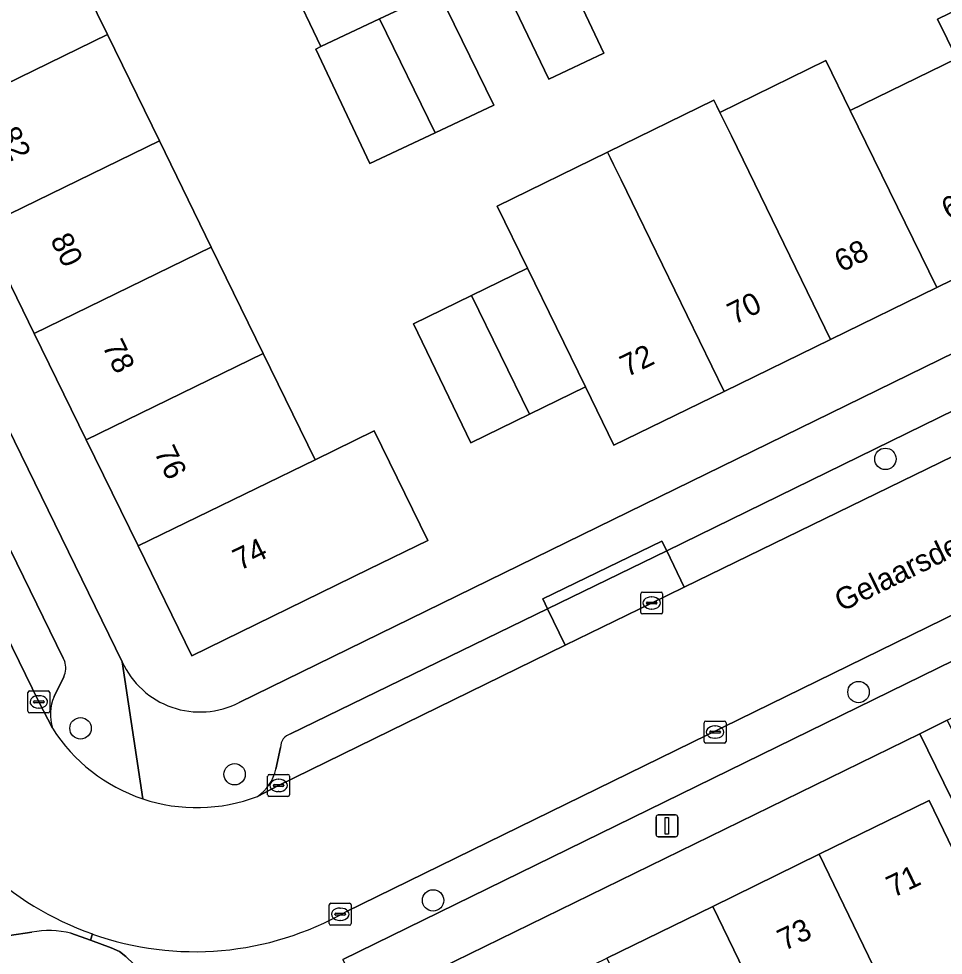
# Model space of a CAD drawing. Extents: x 160455 to 162082, y 388339 to 389736.
# Drawn here: x 161407.38 to 161449.58, y 388559.32 to 388602.07 of the extents above; entities that cross this region are included whole.
import ezdxf

# ---------------------------------------------------------------- set-up
doc = ezdxf.new("R2010")
doc.units = 0
for name, color, linetype in [('IMGEO_Boom', 7, 'Continuous'), ('IMGEO_Erf', 7, 'Continuous'), ('IMGEO_Kolk', 7, 'Continuous'), ('IMGEO_Lichtmast', 7, 'Continuous'), ('IMGEO_Openbare_ruimte_label', 7, 'Continuous'), ('IMGEO_Pand', 7, 'Continuous'), ('IMGEO_Pand_nummerreeks', 7, 'Continuous'), ('IMGEO_Parkeervlak_open', 7, 'Continuous'), ('IMGEO_Rijbaan_lokaal_gesloten', 7, 'Continuous'), ('IMGEO_Rijbaan_lokaal_open', 7, 'Continuous'), ('IMGEO_Voetpad_open', 7, 'Continuous')]:
    doc.layers.add(name, color=color, linetype=linetype)

msp = doc.modelspace()

# ---------------------------------------------------------------- linework, layer by layer
at = {"layer": 'IMGEO_Boom'}
for centre in [(161446.939, 388581.982), (161445.711, 388571.336), (161410.203, 388569.683), (161417.236, 388567.584), (161426.296, 388561.827)]:
    msp.add_circle(centre, 0.489, dxfattribs=at)
at = {"layer": 'IMGEO_Erf'}
for points in [[(161388.468, 388621.16), (161412.102, 388572.72)], [(161406.695, 388611.041), (161409.061, 388606.198), (161411.432, 388601.347), (161413.804, 388596.495), (161416.174, 388591.644), (161418.546, 388586.792), (161420.916, 388581.941), (161423.611, 388583.258), (161426.055, 388578.258), (161423.36, 388576.941), (161415.285, 388572.989), (161412.83, 388578.013), (161410.463, 388582.856), (161408.092, 388587.707), (161405.721, 388592.558)], [(161426.532, 388603.326), (161429.072, 388598.129), (161426.395, 388596.866), (161423.412, 388595.459), (161420.944, 388600.69), (161421.173, 388600.798), (161418.465, 388606.477)], [(161431.618, 388605.725), (161434.086, 388600.493), (161431.579, 388599.311), (161429.075, 388604.525)], [(161454.139, 388592.182), (161449.288, 388589.81), (161444.428, 388587.434), (161439.577, 388585.062), (161434.549, 388582.604), (161433.249, 388585.263), (161430.698, 388584.016), (161428.021, 388582.707), (161425.398, 388588.146), (161428.049, 388589.441), (161430.598, 388590.686), (161429.213, 388593.519), (161434.255, 388595.986), (161439.112, 388598.362), (161439.248, 388598.082), (161439.386, 388597.799), (161444.224, 388600.162), (161445.336, 388597.886), (161450.192, 388600.258), (161449.314, 388602.055), (161454.176, 388604.431)], [(161417.446, 388570.858), (161474.993, 388599.022)], [(161457.999, 388550.046), (161448.515, 388569.436), (161423.187, 388557.047), (161408.738, 388549.979)], [(161409.963, 388547.322), (161414.81, 388549.693), (161419.666, 388552.069), (161424.522, 388554.444), (161429.36, 388556.811), (161434.225, 388559.191), (161439.055, 388561.554), (161443.92, 388563.934), (161448.935, 388566.387), (161451.115, 388561.888)]]:
    msp.add_lwpolyline(points, dxfattribs=at)
msp.add_arc((161415.661, 388574.334), 3.908, 204.3977, 297.1828, dxfattribs=at)
at = {"layer": 'IMGEO_Kolk'}
for p, q in [((161435.771, 388574.976), (161435.771, 388575.828)), ((161435.846, 388575.902), (161436.698, 388575.902)), ((161436.259, 388575.682), (161436.284, 388575.682)), ((161436.772, 388575.828), (161436.772, 388574.976)), ((161436.03, 388575.396), (161436.03, 388575.408)), ((161436.468, 388575.359), (161436.07, 388575.359)), ((161436.073, 388575.445), (161436.471, 388575.445)), ((161436.282, 388575.122), (161436.257, 388575.122)), ((161436.514, 388575.408), (161436.514, 388575.396)), ((161436.698, 388574.902), (161435.846, 388574.902)), ((161407.8, 388570.462), (161407.8, 388571.314)), ((161407.875, 388571.388), (161408.727, 388571.388)), ((161408.801, 388571.314), (161408.801, 388570.462)), ((161408.059, 388570.882), (161408.059, 388570.894)), ((161408.497, 388570.845), (161408.099, 388570.845)), ((161408.102, 388570.931), (161408.5, 388570.931)), ((161408.288, 388571.168), (161408.313, 388571.168)), ((161408.543, 388570.894), (161408.543, 388570.882)), ((161408.311, 388570.608), (161408.286, 388570.608)), ((161408.727, 388570.388), (161407.875, 388570.388)), ((161438.74, 388570.011), (161439.592, 388570.011)), ((161438.665, 388569.085), (161438.665, 388569.937)), ((161439.153, 388569.791), (161439.178, 388569.791)), ((161439.666, 388569.937), (161439.666, 388569.085)), ((161438.924, 388569.505), (161438.924, 388569.517)), ((161439.362, 388569.468), (161438.964, 388569.468)), ((161438.967, 388569.554), (161439.365, 388569.554)), ((161439.176, 388569.231), (161439.151, 388569.231)), ((161439.408, 388569.517), (161439.408, 388569.505)), ((161439.592, 388569.011), (161438.74, 388569.011)), ((161418.745, 388566.648), (161418.745, 388567.5)), ((161418.82, 388567.574), (161419.672, 388567.574)), ((161419.746, 388567.5), (161419.746, 388566.648)), ((161419.004, 388567.068), (161419.004, 388567.08)), ((161419.442, 388567.031), (161419.044, 388567.031)), ((161419.047, 388567.117), (161419.445, 388567.117)), ((161419.233, 388567.354), (161419.258, 388567.354)), ((161419.488, 388567.08), (161419.488, 388567.068)), ((161419.672, 388566.574), (161418.82, 388566.574)), ((161419.256, 388566.794), (161419.231, 388566.794)), ((161421.556, 388560.769), (161421.556, 388561.621)), ((161421.631, 388561.695), (161422.483, 388561.695)), ((161422.044, 388561.475), (161422.069, 388561.475)), ((161422.557, 388561.621), (161422.557, 388560.769)), ((161421.815, 388561.189), (161421.815, 388561.201)), ((161422.253, 388561.152), (161421.855, 388561.152)), ((161421.858, 388561.238), (161422.256, 388561.238)), ((161422.299, 388561.201), (161422.299, 388561.189)), ((161422.483, 388560.695), (161421.631, 388560.695)), ((161422.067, 388560.915), (161422.042, 388560.915))]:
    msp.add_line(p, q, dxfattribs=at)
for points in [[(161435.771, 388574.976), (161435.771, 388575.828)], [(161435.846, 388575.902), (161436.698, 388575.902)], [(161436.772, 388575.828), (161436.772, 388574.976)], [(161436.698, 388574.902), (161435.846, 388574.902)], [(161407.8, 388570.462), (161407.8, 388571.314)], [(161407.875, 388571.388), (161408.727, 388571.388)], [(161408.801, 388571.314), (161408.801, 388570.462)], [(161408.727, 388570.388), (161407.875, 388570.388)], [(161438.74, 388570.011), (161439.592, 388570.011)], [(161438.665, 388569.085), (161438.665, 388569.937)], [(161439.666, 388569.937), (161439.666, 388569.085)], [(161439.592, 388569.011), (161438.74, 388569.011)], [(161418.745, 388566.648), (161418.745, 388567.5)], [(161418.82, 388567.574), (161419.672, 388567.574)], [(161419.746, 388567.5), (161419.746, 388566.648)], [(161419.672, 388566.574), (161418.82, 388566.574)], [(161421.556, 388560.769), (161421.556, 388561.621)], [(161421.631, 388561.695), (161422.483, 388561.695)], [(161422.557, 388561.621), (161422.557, 388560.769)], [(161422.483, 388560.695), (161421.631, 388560.695)]]:
    msp.add_lwpolyline(points, dxfattribs=at)
for centre, radius, start, end in [((161435.848, 388575.826), 0.0765, 91.552, 178.448), ((161435.848, 388575.826), 0.0765, 91.552, 178.448), ((161436.696, 388575.826), 0.0765, 1.552, 88.448), ((161436.696, 388575.826), 0.0765, 1.552, 88.448), ((161436.07, 388575.405), 0.0403, 85.8775, 175.7526), ((161436.067, 388575.395), 0.0366, 178.938, 274.7102), ((161436.471, 388575.402), 0.043, 264.8664, 352.4533), ((161436.475, 388575.407), 0.0386, 1.7309, 96.639), ((161435.848, 388574.978), 0.0765, 181.552, 268.448), ((161435.848, 388574.978), 0.0765, 181.552, 268.448), ((161436.696, 388574.978), 0.0765, 271.552, 358.448), ((161436.696, 388574.978), 0.0765, 271.552, 358.448), ((161407.877, 388571.312), 0.0765, 91.552, 178.448), ((161407.877, 388571.312), 0.0765, 91.552, 178.448), ((161408.725, 388571.312), 0.0765, 1.552, 88.448), ((161408.725, 388571.312), 0.0765, 1.552, 88.448), ((161408.099, 388570.891), 0.0403, 85.8775, 175.7526), ((161408.096, 388570.881), 0.0366, 178.938, 274.7102), ((161408.5, 388570.888), 0.043, 264.8664, 352.4533), ((161408.504, 388570.893), 0.0386, 1.7309, 96.639), ((161407.877, 388570.464), 0.0765, 181.552, 268.448), ((161407.877, 388570.464), 0.0765, 181.552, 268.448), ((161408.725, 388570.464), 0.0765, 271.552, 358.448), ((161408.725, 388570.464), 0.0765, 271.552, 358.448), ((161438.742, 388569.935), 0.0765, 91.552, 178.448), ((161438.742, 388569.935), 0.0765, 91.552, 178.448), ((161439.59, 388569.935), 0.0765, 1.552, 88.448), ((161439.59, 388569.935), 0.0765, 1.552, 88.448), ((161438.964, 388569.514), 0.0403, 85.8775, 175.7526), ((161438.961, 388569.504), 0.0366, 178.938, 274.7102), ((161439.365, 388569.511), 0.043, 264.8664, 352.4533), ((161439.369, 388569.516), 0.0386, 1.7309, 96.639), ((161438.742, 388569.087), 0.0765, 181.552, 268.448), ((161438.742, 388569.087), 0.0765, 181.552, 268.448), ((161439.59, 388569.087), 0.0765, 271.552, 358.448), ((161439.59, 388569.087), 0.0765, 271.552, 358.448), ((161418.822, 388567.498), 0.0765, 91.552, 178.448), ((161418.822, 388567.498), 0.0765, 91.552, 178.448), ((161419.67, 388567.498), 0.0765, 1.552, 88.448), ((161419.67, 388567.498), 0.0765, 1.552, 88.448), ((161419.044, 388567.077), 0.0403, 85.8775, 175.7526), ((161419.041, 388567.067), 0.0366, 178.938, 274.7102), ((161419.445, 388567.074), 0.043, 264.8664, 352.4533), ((161419.449, 388567.079), 0.0386, 1.7309, 96.639), ((161418.822, 388566.65), 0.0765, 181.552, 268.448), ((161418.822, 388566.65), 0.0765, 181.552, 268.448), ((161419.67, 388566.65), 0.0765, 271.552, 358.448), ((161419.67, 388566.65), 0.0765, 271.552, 358.448), ((161421.633, 388561.619), 0.0765, 91.552, 178.448), ((161421.633, 388561.619), 0.0765, 91.552, 178.448), ((161422.481, 388561.619), 0.0765, 1.552, 88.448), ((161422.481, 388561.619), 0.0765, 1.552, 88.448), ((161421.855, 388561.198), 0.0403, 85.8775, 175.7526), ((161421.852, 388561.188), 0.0366, 178.938, 274.7102), ((161422.256, 388561.195), 0.043, 264.8664, 352.4533), ((161422.26, 388561.2), 0.0386, 1.7309, 96.639), ((161421.633, 388560.771), 0.0765, 181.552, 268.448), ((161421.633, 388560.771), 0.0765, 181.552, 268.448), ((161422.481, 388560.771), 0.0765, 271.552, 358.448), ((161422.481, 388560.771), 0.0765, 271.552, 358.448)]:
    msp.add_arc(centre, radius, start, end, dxfattribs=at)
for centre, major_axis, ratio, start_param, end_param in [((161436.258, 388575.402), (-0.387, 0.002), 0.722429, 4.712389, 7.853982), ((161436.283, 388575.402), (-0.39, 0.002), 0.717154, 1.570796, 4.712389), ((161408.287, 388570.888), (-0.387, 0.002), 0.722429, 4.712389, 7.853982), ((161408.312, 388570.888), (-0.39, 0.002), 0.717154, 1.570796, 4.712389), ((161439.152, 388569.511), (-0.387, 0.002), 0.722429, 4.712389, 7.853982), ((161439.177, 388569.511), (-0.39, 0.002), 0.717154, 1.570796, 4.712389), ((161419.232, 388567.074), (-0.387, 0.002), 0.722429, 4.712389, 7.853982), ((161419.257, 388567.074), (-0.39, 0.002), 0.717154, 1.570796, 4.712389), ((161422.043, 388561.195), (-0.387, 0.002), 0.722429, 4.712389, 7.853982), ((161422.068, 388561.195), (-0.39, 0.002), 0.717154, 1.570796, 4.712389)]:
    msp.add_ellipse(centre, major_axis=major_axis, ratio=ratio, start_param=start_param, end_param=end_param, dxfattribs=at)
at = {"layer": 'IMGEO_Lichtmast'}
for p, q in [((161436.571, 388565.732), (161437.361, 388565.732)), ((161437.361, 388565.732), (161436.571, 388565.732)), ((161436.471, 388564.832), (161436.471, 388565.632)), ((161436.471, 388565.632), (161436.471, 388564.832)), ((161437.461, 388565.632), (161437.461, 388564.832)), ((161437.461, 388564.832), (161437.461, 388565.632)), ((161437.361, 388564.732), (161436.571, 388564.732)), ((161436.571, 388564.732), (161437.361, 388564.732))]:
    msp.add_line(p, q, dxfattribs=at)
msp.add_lwpolyline([(161436.891, 388565.607), (161437.041, 388565.607), (161437.041, 388564.857), (161436.891, 388564.857), (161436.891, 388565.607)], dxfattribs=at)
for centre, start, end in [((161436.571, 388565.632), 90, 180), ((161436.571, 388565.632), 90, 180), ((161437.361, 388565.632), 0, 90), ((161437.361, 388565.632), 360, 90), ((161436.571, 388564.832), 180, 270), ((161436.571, 388564.832), 180, 270), ((161437.361, 388564.832), 270, 0), ((161437.361, 388564.832), 270, 0)]:
    msp.add_arc(centre, 0.1, start, end, dxfattribs=at)
at = {"layer": 'IMGEO_Pand'}
for points in [[(161403.35, 388597.41), (161411.432, 388601.347), (161409.061, 388606.198), (161401.066, 388602.082)], [(161429.075, 388604.525), (161431.579, 388599.311), (161434.086, 388600.493), (161431.618, 388605.725)], [(161454.176, 388604.431), (161449.314, 388602.055), (161450.192, 388600.258), (161454.139, 388592.182), (161458.982, 388594.55)], [(161429.072, 388598.129), (161426.532, 388603.326), (161423.855, 388602.063), (161426.395, 388596.866)], [(161423.855, 388602.063), (161421.173, 388600.798), (161420.944, 388600.69), (161423.412, 388595.459), (161426.395, 388596.866)], [(161403.35, 388597.41), (161405.721, 388592.558), (161413.804, 388596.495), (161411.432, 388601.347)], [(161445.336, 388597.886), (161444.224, 388600.162), (161439.386, 388597.799), (161439.907, 388596.728), (161444.428, 388587.434), (161449.288, 388589.81)], [(161445.336, 388597.886), (161449.288, 388589.81), (161454.139, 388592.182), (161450.192, 388600.258)], [(161439.386, 388597.799), (161439.248, 388598.082), (161439.112, 388598.362), (161434.255, 388595.986), (161434.392, 388595.706), (161434.529, 388595.426), (161434.874, 388594.719), (161435.641, 388593.15), (161439.577, 388585.062), (161444.428, 388587.434), (161439.907, 388596.728)], [(161408.092, 388587.707), (161416.174, 388591.644), (161413.804, 388596.495), (161405.721, 388592.558)], [(161434.255, 388595.986), (161429.213, 388593.519), (161430.598, 388590.686), (161433.249, 388585.263), (161434.549, 388582.604), (161439.577, 388585.062), (161435.641, 388593.15), (161434.874, 388594.719), (161434.529, 388595.426), (161434.392, 388595.706)], [(161408.092, 388587.707), (161410.463, 388582.856), (161418.546, 388586.792), (161416.174, 388591.644)], [(161430.698, 388584.016), (161433.249, 388585.263), (161430.598, 388590.686), (161428.049, 388589.441)], [(161430.698, 388584.016), (161428.049, 388589.441), (161425.398, 388588.146), (161428.021, 388582.707)], [(161418.546, 388586.792), (161410.463, 388582.856), (161412.83, 388578.013), (161420.916, 388581.941)], [(161420.916, 388581.941), (161412.83, 388578.013), (161415.285, 388572.989), (161423.36, 388576.941), (161426.055, 388578.258), (161423.611, 388583.258)], [(161443.92, 388563.934), (161447.966, 388555.572), (161449.15, 388553.151), (161454.17, 388555.607), (161452.986, 388558.028), (161451.115, 388561.888), (161448.935, 388566.387)], [(161439.055, 388561.554), (161443.116, 388553.2), (161447.966, 388555.572), (161443.92, 388563.934)], [(161439.055, 388561.554), (161434.225, 388559.191), (161438.258, 388550.824), (161439.075, 388549.153), (161439.464, 388548.357), (161439.793, 388547.685), (161444.644, 388550.057), (161443.116, 388553.2)]]:
    msp.add_lwpolyline(points, close=True, dxfattribs=at)
at = {"layer": 'IMGEO_Parkeervlak_open'}
for points in [[(161383.956, 388620.749), (161397.191, 388593.642), (161398.367, 388591.233), (161408.3, 388570.887), (161408.923, 388569.687)], [(161409.481, 388572.735), (161409.408, 388572.877), (161387.028, 388618.756)], [(161463.285, 388579.263), (161462.472, 388580.965), (161422.311, 388561.312)], [(161422.169, 388559.128), (161463.285, 388579.263)], [(161432.328, 388573.475), (161431.515, 388575.136), (161419.794, 388569.425)], [(161418.281, 388566.57), (161419.242, 388567.074), (161432.328, 388573.475)], [(161408.996, 388571.129), (161409.444, 388572.037)], [(161419.335, 388568.81), (161419.116, 388567.817)], [(161406.967, 388560.22), (161407.986, 388560.374)], [(161409.762, 388560.328), (161410.653, 388560.009), (161410.752, 388560.293)], [(161410.752, 388560.293), (161410.653, 388560.009), (161411.608, 388559.668), (161411.99, 388559.488), (161412.276, 388559.266), (161413.721, 388557.887)]]:
    msp.add_lwpolyline(points, dxfattribs=at)
msp.add_lwpolyline([(161452.933, 388583.516), (161459.672, 388586.822), (161458.868, 388588.504), (161436.956, 388577.78), (161437.76, 388576.128)], close=True, dxfattribs=at)
for centre, radius, start, end in [((161408.634, 388572.43), 0.9, 334.1205, 19.8108), ((161410.87, 388570.311), 2.045, 156.4266, 197.7772), ((161419.95, 388568.83), 0.615, 104.6832, 181.8458), ((161415.481, 388573.686), 14.203, 202.8177, 250.5525), ((161417.144, 388568.234), 2.015, 304.3321, 348.0548), ((161415.422, 388573.389), 13.904, 250.3741, 299.7018), ((161408.77, 388556.335), 4.114, 76.0468, 100.9858)]:
    msp.add_arc(centre, radius, start, end, dxfattribs=at)
at = {"layer": 'IMGEO_Rijbaan_lokaal_gesloten'}
for points in [[(161408.923, 388569.687), (161408.3, 388570.887), (161398.367, 388591.233), (161392.537, 388588.387), (161402.389, 388568.178)], [(161462.472, 388580.965), (161459.672, 388586.822), (161452.933, 388583.516), (161437.76, 388576.128), (161436.268, 388575.402), (161432.328, 388573.475), (161419.242, 388567.074), (161418.281, 388566.57)], [(161422.311, 388561.312), (161462.472, 388580.965)]]:
    msp.add_lwpolyline(points, dxfattribs=at)
for centre, radius, start, end in [((161415.516, 388573.871), 7.809, 212.4001, 251.5657), ((161415.481, 388573.686), 14.203, 202.8177, 250.5525), ((161415.514, 388573.875), 7.812, 251.5941, 290.7482), ((161415.422, 388573.389), 13.904, 250.3741, 299.7018)]:
    msp.add_arc(centre, radius, start, end, dxfattribs=at)
at = {"layer": 'IMGEO_Rijbaan_lokaal_open'}
msp.add_lwpolyline([(161411.55, 388629.046), (161412.992, 388626.076), (161415.281, 388621.331), (161415.409, 388621.202), (161417.731, 388616.451), (161417.476, 388616.327), (161418.937, 388613.192), (161420.226, 388610.582), (161421.525, 388607.954), (161418.465, 388606.477), (161421.173, 388600.798), (161423.855, 388602.063), (161426.532, 388603.326), (161429.075, 388604.525), (161431.618, 388605.725), (161434.799, 388607.256), (161433.979, 388608.924), (161435.95, 388609.893), (161438.846, 388611.317), (161443.683, 388613.694), (161446.985, 388615.317), (161451.189, 388617.423)], dxfattribs=at)
at = {"layer": 'IMGEO_Voetpad_open'}
for points in [[(161419.794, 388569.425), (161431.515, 388575.136), (161431.297, 388575.585), (161436.738, 388578.229), (161436.956, 388577.78), (161458.868, 388588.504), (161461.353, 388589.72), (161500, 388608.635), (161504.877, 388611.022), (161507.342, 388612.228), (161556.536, 388636.304)], [(161413.047, 388566.463), (161412.102, 388572.72), (161388.468, 388621.16), (161388.366, 388621.326), (161385.846, 388626.868)], [(161387.028, 388618.756), (161409.408, 388572.877), (161409.481, 388572.735)], [(161487.891, 388591.313), (161465.705, 388580.448), (161463.285, 388579.263), (161422.169, 388559.128), (161423.187, 388557.047), (161448.515, 388569.436), (161449.764, 388570.047), (161490.243, 388589.847), (161490.296, 388589.879), (161495.619, 388592.466), (161500, 388594.599), (161500.189, 388594.691), (161505.726, 388597.393), (161544.921, 388616.565)], [(161474.993, 388599.022), (161417.446, 388570.858)], [(161412.102, 388572.72), (161413.047, 388566.463)], [(161409.444, 388572.037), (161408.996, 388571.129)], [(161419.116, 388567.817), (161419.335, 388568.81)], [(161407.986, 388560.374), (161406.967, 388560.22)], [(161413.721, 388557.887), (161412.276, 388559.266), (161411.99, 388559.488), (161411.608, 388559.668), (161410.653, 388560.009), (161409.762, 388560.328)]]:
    msp.add_lwpolyline(points, dxfattribs=at)
for points in [[(161436.956, 388577.78), (161436.738, 388578.229), (161431.297, 388575.585), (161431.515, 388575.136)], [(161437.76, 388576.128), (161436.956, 388577.78), (161431.515, 388575.136), (161432.328, 388573.475), (161436.268, 388575.402)], [(161449.764, 388570.047), (161448.515, 388569.436), (161457.999, 388550.046), (161460.249, 388545.428), (161460.538, 388544.893), (161461.922, 388545.555), (161462.078, 388545.634)]]:
    msp.add_lwpolyline(points, close=True, dxfattribs=at)
for centre, radius, start, end in [((161408.634, 388572.43), 0.9, 334.1205, 19.8108), ((161415.661, 388574.334), 3.908, 204.3977, 297.1828), ((161410.87, 388570.311), 2.045, 156.4266, 197.7772), ((161415.516, 388573.871), 7.809, 212.4001, 251.5657), ((161419.95, 388568.83), 0.615, 104.6832, 181.8458), ((161417.144, 388568.234), 2.015, 304.3321, 348.0548), ((161415.514, 388573.875), 7.812, 251.5941, 290.7482), ((161408.77, 388556.335), 4.114, 76.0468, 100.9858)]:
    msp.add_arc(centre, radius, start, end, dxfattribs=at)

# ---------------------------------------------------------------- texts
at = {"layer": 'IMGEO_Openbare_ruimte_label'}
msp.add_text('Gelaarsde Kat', height=1, rotation=26.1038, dxfattribs=at).set_placement((161444.933, 388574.986))
at = {"layer": 'IMGEO_Pand_nummerreeks'}
for s, rotation, p in [('82', 296.0463, (161406.432, 388596.841)), ('66', 26.0555, (161449.815, 388592.872)), ('80', 296.0463, (161408.806, 388591.986)), ('68', 26.0581, (161444.928, 388590.484)), ('70', 26.0581, (161440.038, 388588.094)), ('78', 296.0463, (161411.177, 388587.135)), ('72', 26.0581, (161435.142, 388585.7)), ('76', 296.0463, (161413.545, 388582.287)), ('74', 26.0777, (161417.473, 388576.865)), ('71', 26.0678, (161447.3, 388561.935)), ('73', 26.0678, (161442.327, 388559.502))]:
    msp.add_text(s, height=1, rotation=rotation, dxfattribs=at).set_placement(p)

doc.saveas('drawing.dxf')
